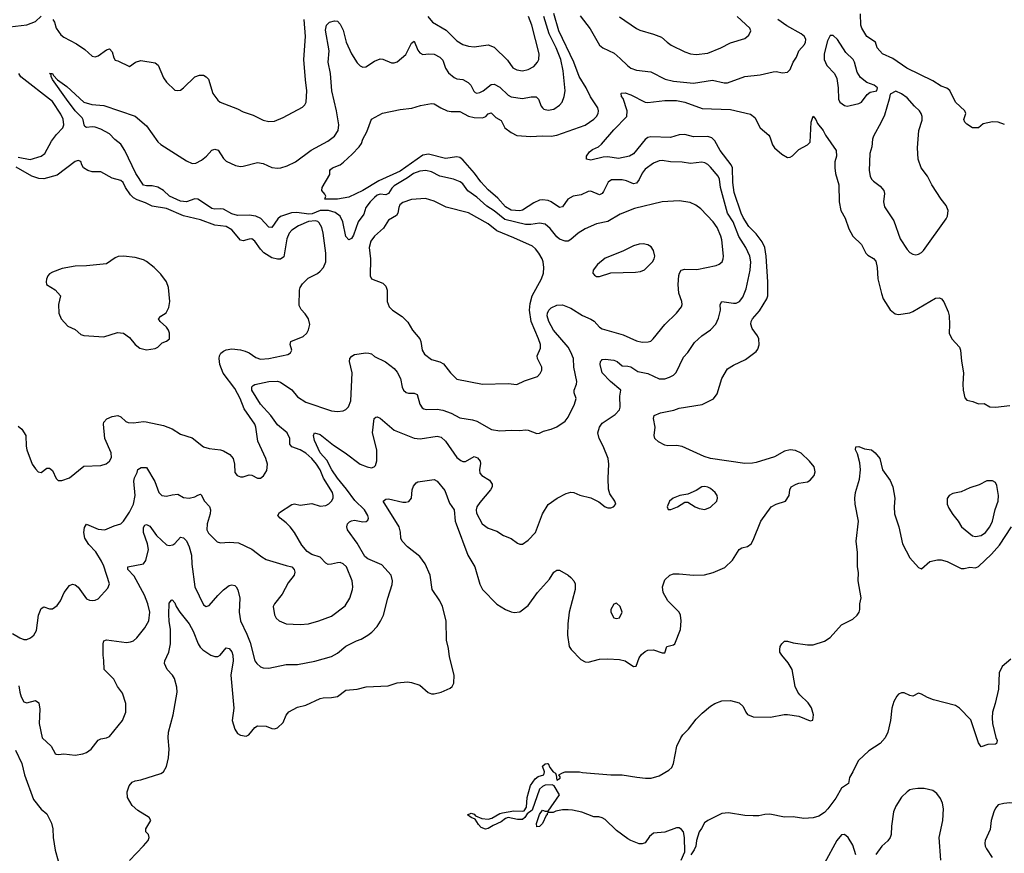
# Model space of a CAD drawing. Header units: inches. Extents: x 1384664 to 1536621, y 460766 to 646467.
# Tile 338 of 488: x 1521860 to 1528772, y 532939 to 538788. Entities that reach past the tile are written whole.
import ezdxf

# ---------------------------------------------------------------- set-up
doc = ezdxf.new("R2010")
doc.units = ezdxf.units.IN
doc.header["$MEASUREMENT"] = 0
doc.layers.add('B5523', color=7, linetype='Continuous')

msp = doc.modelspace()

# ---------------------------------------------------------------- linework, layer by layer
at = {"layer": 'B5523', "color": 5}
for points, elevation in [([(1521790, 538738.9), (1521910, 538752.1), (1521970, 538776.9), (1522010, 538814)], 680), ([(1521810, 534481.7), (1521860.5, 534450), (1521890, 534439.6), (1521910, 534440.3), (1521936.2, 534450), (1521960.5, 534470), (1521977.3, 534502.7), (1521993.3, 534610), (1522010, 534656.3), (1522030, 534667.7), (1522070, 534654.8), (1522090, 534654.8), (1522122.7, 534677.3), (1522147.6, 534710), (1522171.6, 534770), (1522210, 534817.3), (1522230, 534827.3), (1522250, 534824), (1522270, 534805.5), (1522330, 534724.9), (1522350, 534714.9), (1522370, 534712.4), (1522390, 534714.4), (1522410, 534725.5), (1522479.7, 534800.3), (1522489.6, 534830), (1522450, 534954), (1522434.2, 534990), (1522394.7, 535054.7), (1522346.3, 535106.3), (1522318, 535150), (1522309.8, 535190), (1522314.7, 535225.3), (1522330, 535248), (1522410, 535212.8), (1522458, 535210), (1522522.5, 535237.5), (1522570, 535252), (1522589.8, 535270.2), (1522630, 535332.3), (1522658.7, 535390), (1522670.8, 535450), (1522662.4, 535550), (1522666.8, 535573.2), (1522685.1, 535610), (1522690, 535632), (1522713.6, 535646.4), (1522750, 535646.8), (1522807.9, 535547.9), (1522836.9, 535470), (1522857.3, 535450), (1522890, 535444.4), (1522930, 535455.3), (1522970, 535458.4), (1523010, 535436.3), (1523050, 535430.5), (1523090, 535439.3), (1523110, 535452.7), (1523130, 535458), (1523134.6, 535454.6), (1523156.4, 535410), (1523191.7, 535371.7), (1523200.2, 535350), (1523197.9, 535322.1), (1523175.8, 535250), (1523174.3, 535210), (1523186, 535186), (1523245.3, 535125.3), (1523270, 535118.7), (1523330, 535122.4), (1523397.3, 535117.3), (1523490, 535072.9), (1523559.1, 535019.1), (1523590, 535001.1), (1523730, 534958), (1523771.3, 534950), (1523786, 534930), (1523790.9, 534910.9), (1523786, 534890), (1523744.1, 534835.9), (1523702.9, 534757.1), (1523648.4, 534690), (1523640.4, 534670), (1523650, 534611.3), (1523660.5, 534590), (1523682, 534570), (1523730, 534550.3), (1523830, 534543.7), (1523888.7, 534550), (1523959, 534570), (1524050, 534604.2), (1524144.9, 534675.1), (1524177.4, 534730), (1524196.9, 534790), (1524199.7, 534810), (1524193.7, 534850), (1524153.7, 534950), (1524130, 534971.3), (1524110, 534978.7), (1524090, 534978.4), (1524050, 534967), (1524025.1, 534965.1), (1524010, 534974), (1523970, 535016), (1523910, 535036.2), (1523877.2, 535057.2), (1523840.6, 535100.6), (1523788.9, 535190), (1523759, 535230), (1523730, 535258.5), (1523687.6, 535290), (1523671.8, 535310), (1523683.7, 535330), (1523770, 535387.4), (1523790, 535390.3), (1523830, 535382), (1523910, 535393.2), (1523970, 535374.4), (1524010, 535379.2), (1524030, 535390.2), (1524048.7, 535410), (1524060.3, 535430), (1524061.4, 535450), (1524055.6, 535470), (1523992.2, 535572.2), (1523968.7, 535630), (1523944.4, 535670), (1523910, 535709.9), (1523870, 535745.7), (1523830, 535769.1), (1523770, 535791.3), (1523757.6, 535810), (1523757.2, 535850), (1523738.3, 535890), (1523670, 535946.3), (1523623.7, 536010), (1523550.5, 536090), (1523490.9, 536190), (1523488.9, 536211.1), (1523498.8, 536221.2), (1523512, 536228), (1523610, 536249.2), (1523670, 536251.3), (1523690, 536244), (1523770, 536190.3), (1523810, 536141.5), (1523870, 536103.9), (1524050, 536044.6), (1524090, 536039.5), (1524130, 536043), (1524150, 536053.4), (1524168.1, 536071.9), (1524185.4, 536114.6), (1524193.2, 536310), (1524176.1, 536390), (1524177.7, 536410), (1524191.6, 536428.4), (1524210, 536438.3), (1524290, 536452), (1524310, 536448.9), (1524330, 536443.1), (1524350, 536426), (1524428, 536388), (1524490, 536341.7), (1524510, 536315.8), (1524532.3, 536270), (1524545, 536210), (1524553.7, 536190), (1524572.6, 536172.6), (1524590, 536167.4), (1524630, 536168.5), (1524650, 536159.1), (1524670.3, 536090), (1524685.9, 536065.9), (1524697.8, 536057.8), (1524712.7, 536052.7), (1524790, 536055), (1524830, 536048.2), (1524890, 536027.2), (1524950, 535995.5), (1525040, 535980), (1525070.2, 535970.2), (1525172.4, 535912.4), (1525230, 535902.8), (1525310, 535907.4), (1525370, 535904.9), (1525410, 535910.4), (1525430, 535908.2), (1525490, 535884.9), (1525510, 535887.7), (1525537.7, 535902.3), (1525590, 535915.3), (1525630, 535931.7), (1525689, 535971), (1525710, 535999.3), (1525756, 536090), (1525765.7, 536130), (1525753, 536170), (1525751.5, 536190), (1525768, 536230), (1525771.3, 536250), (1525749.8, 536350), (1525748.7, 536410), (1525730, 536456.3), (1525710, 536489.7), (1525608.1, 536610), (1525574.8, 536670), (1525563.9, 536710), (1525565.7, 536730), (1525574.3, 536750), (1525590, 536767), (1525630, 536786), (1525670, 536787.4), (1525730, 536763.2), (1525810, 536712.8), (1525870, 536687), (1525892.1, 536672.1), (1525930, 536632), (1525950, 536620.3), (1526096.3, 536576.3), (1526190, 536535.6), (1526230, 536526), (1526272.9, 536527.1), (1526290, 536533.4), (1526306.6, 536550), (1526389.6, 536650), (1526470, 536728.2), (1526505.3, 536774.7), (1526509.7, 536790), (1526508.4, 536810), (1526488.5, 536868.5), (1526481.6, 536930), (1526487, 536993), (1526491, 537009), (1526504.5, 537030), (1526530, 537037.6), (1526614.7, 537034.7), (1526750, 537063.6), (1526770, 537072), (1526791.5, 537090), (1526799.7, 537110), (1526801.7, 537130), (1526790, 537244), (1526783.2, 537270), (1526756.2, 537330), (1526728.9, 537368.9), (1526641.1, 537461.1), (1526607.7, 537487.7), (1526566.7, 537506.7), (1526490, 537518.2), (1526370, 537510.9), (1526176.7, 537463.3), (1526075.6, 537424.4), (1525990, 537371.9), (1525910, 537355.8), (1525830, 537321.3), (1525780.5, 537290), (1525730, 537245.6), (1525710, 537234.7), (1525690, 537234.3), (1525650, 537248.4), (1525630, 537264), (1525584.2, 537324.2), (1525550, 537352.7), (1525510, 537360.7), (1525449, 537351), (1525410, 537351.3), (1525266.1, 537386.1), (1525190, 537446.2), (1525138.9, 537478.9), (1525070, 537542.1), (1525006.7, 537586.7), (1524970, 537636.3), (1524951.4, 537651.4), (1524905.2, 537670), (1524810, 537690.7), (1524750, 537721.4), (1524710.7, 537730.7), (1524670, 537726), (1524624.4, 537710), (1524581.6, 537678.4), (1524490, 537622.8), (1524473.2, 537606.8), (1524450, 537569.8), (1524430, 537560.5), (1524390, 537564.7), (1524370, 537556.4), (1524350, 537540.2), (1524320.1, 537510), (1524290.2, 537470), (1524275.9, 537424.1), (1524236.6, 537370), (1524203.5, 537276.5), (1524190, 537252), (1524170, 537244.2), (1524150, 537266.6), (1524128.1, 537370), (1524110, 537408.7), (1524074.4, 537434.4), (1524028.6, 537448.6), (1523970, 537448.9), (1523913.3, 537426.7), (1523890, 537423.9), (1523804.8, 537435.2), (1523767.4, 537432.6), (1523690, 537407.2), (1523671.8, 537390), (1523630, 537330.9), (1523610, 537332.1), (1523552.6, 537392.6), (1523518.7, 537410), (1523470, 537416.3), (1523390, 537413.4), (1523350, 537427.2), (1523290, 537459.1), (1523270, 537462.3), (1523230, 537458.4), (1523210, 537462.9), (1523130, 537517.3), (1523110, 537528.4), (1523090, 537532.5), (1523030.1, 537509.9), (1522990, 537514.1), (1522911.5, 537550), (1522869.1, 537590), (1522830, 537613.9), (1522790, 537622.6), (1522750, 537622.3), (1522730, 537626.8), (1522674.7, 537710), (1522598.4, 537870), (1522570, 537914.2), (1522528.5, 537948.5), (1522490, 537988.4), (1522430, 538021.4), (1522390, 538035.1), (1522370, 538037.4), (1522330, 538031.8), (1522318.4, 538038.4), (1522311.8, 538050), (1522306.7, 538086.7), (1522299.5, 538099.5), (1522250, 538149.7), (1522189.8, 538230), (1522090, 538369.3), (1522080.9, 538390), (1522082, 538402), (1522069.6, 538410), (1522090, 538410.4), (1522096.7, 538396.7), (1522125.8, 538365.8), (1522190, 538318.9), (1522310, 538210.3), (1522366.6, 538193.4), (1522450, 538186.7), (1522671.2, 538111.2), (1522750, 538043.1), (1522830, 537931.8), (1522850, 537912.9), (1523030, 537797.8), (1523070, 537780.2), (1523097.3, 537782.7), (1523136.6, 537803.4), (1523172.3, 537830), (1523210, 537874), (1523230, 537879.3), (1523252.3, 537872.3), (1523290, 537814.4), (1523310, 537794.9), (1523374.9, 537765.1), (1523410, 537758.3), (1523430, 537759.6), (1523530, 537786.3), (1523570, 537779.6), (1523630, 537750.2), (1523670, 537746.7), (1523694, 537750), (1523738, 537762), (1523796, 537790), (1523906.5, 537873.5), (1524024.2, 537935.8), (1524069.8, 537970), (1524096.2, 538010), (1524101.1, 538050), (1524084.7, 538150), (1524050.5, 538290), (1524041.4, 538410), (1524025.4, 538490), (1524032, 538570), (1524006.1, 538713.9), (1524013.2, 538750), (1524035.3, 538770), (1524070, 538780.7), (1524090, 538777.3), (1524110, 538757.3), (1524130, 538714.8), (1524152.2, 538630), (1524189.5, 538549.5), (1524230, 538485.3), (1524250, 538464.2), (1524270, 538454.9), (1524290, 538456.5), (1524350, 538498.4), (1524390, 538513), (1524410.4, 538510.4), (1524470, 538484.9), (1524490, 538484.9), (1524510, 538493), (1524570, 538543.7), (1524610, 538623), (1524630, 538638), (1524655.6, 538575.6), (1524670, 538554.9), (1524690, 538544.9), (1524731.2, 538548.8), (1524770, 538546), (1524810, 538526.3), (1524830, 538504.9), (1524848.2, 538448.2), (1524870, 538416.5), (1524910, 538383.1), (1524930, 538374.6), (1524970, 538368.1), (1525008.1, 538348.1), (1525026.5, 538330), (1525047.8, 538287.8), (1525058.2, 538278.2), (1525070, 538272.9), (1525090, 538278.4), (1525113.5, 538290), (1525170, 538332.9), (1525190, 538336.3), (1525230, 538315.7), (1525290, 538259.7), (1525310, 538247.1), (1525390, 538236.2), (1525450, 538247.9), (1525486, 538246), (1525503.1, 538230), (1525522, 538182), (1525529.2, 538169.2), (1525540.7, 538160.7), (1525570, 538152.9), (1525610, 538160.3), (1525650, 538187.6), (1525667.2, 538210), (1525682.8, 538250), (1525688.8, 538290), (1525674.5, 538430), (1525657.9, 538510), (1525625.9, 538590), (1525577.8, 538690), (1525540.3, 538810)], 660), ([(1521854.1, 534114.1), (1521861.1, 534070), (1521870, 534036), (1521890, 534002.8), (1521910, 533994.8), (1521970, 534010.7), (1521994.6, 533994.6), (1522002.4, 533950), (1521996, 533850), (1522018.4, 533750), (1522080.3, 533690), (1522110, 533638.8), (1522115.9, 533635.9), (1522133, 533633), (1522170, 533636.4), (1522250, 533628.2), (1522303.9, 533636.1), (1522330, 533645.5), (1522362.7, 533670), (1522410, 533733), (1522430, 533743), (1522470, 533748.2), (1522490, 533758), (1522582.4, 533870), (1522606, 533930), (1522606, 533990), (1522582, 534062), (1522547, 534110), (1522521.4, 534161.4), (1522452.7, 534230), (1522451.7, 534291.7), (1522445.1, 534330), (1522445.1, 534410), (1522449.7, 534430.3), (1522470, 534436.5), (1522610, 534419.1), (1522638, 534422), (1522659.3, 534430), (1522683.6, 534450), (1522739.6, 534520.4), (1522766.2, 534570), (1522773.8, 534630), (1522758.8, 534690), (1522735.2, 534750), (1522662.6, 534882.6), (1522620.4, 534930), (1522619.5, 534950), (1522729.8, 534970.2), (1522746.4, 534993.6), (1522763.9, 535070), (1522757.5, 535110), (1522728.4, 535190), (1522730, 535226), (1522739.4, 535240.6), (1522750, 535247.2), (1522774.6, 535234.6), (1522820.2, 535170), (1522890, 535104.4), (1522910, 535098.5), (1522936.1, 535103.9), (1522950, 535111.8), (1522990, 535157.4), (1523010, 535153.7), (1523030, 535131.5), (1523049.4, 535090), (1523066.1, 535030), (1523068.5, 534968.5), (1523089.3, 534810), (1523150, 534682.4), (1523170, 534670.4), (1523190, 534677), (1523251.2, 534748.8), (1523290, 534787.6), (1523330, 534817.8), (1523350, 534823.6), (1523370, 534818.7), (1523379.5, 534810), (1523392.3, 534787.7), (1523406.5, 534730), (1523401, 534630), (1523409.3, 534570), (1523455.7, 534475.7), (1523477.9, 534417.9), (1523510.4, 534290), (1523523.8, 534270), (1523550, 534246.7), (1523570, 534240.3), (1523610, 534238.9), (1523730, 534264.6), (1523810, 534263.1), (1523931.9, 534288.1), (1524050, 534320.3), (1524090, 534342.8), (1524150, 534392.4), (1524223.7, 534430), (1524258.3, 534441.7), (1524304.5, 534470), (1524331.6, 534490), (1524368.7, 534531.3), (1524393, 534567), (1524413, 534610), (1524443.5, 534730), (1524475.2, 534824.8), (1524478.3, 534850), (1524467.6, 534890), (1524402.8, 534962.8), (1524304.8, 535004.8), (1524282.4, 535022.4), (1524230, 535115.1), (1524162, 535210), (1524156.9, 535230), (1524162, 535250), (1524175.4, 535264.6), (1524190, 535272.4), (1524210, 535275.6), (1524270, 535264.5), (1524292.6, 535267.4), (1524303.5, 535276.5), (1524309.6, 535290), (1524304.7, 535310), (1524280.8, 535350), (1524213.6, 535413.6), (1524154.7, 535494.7), (1524090, 535571.2), (1524051.7, 535630), (1524017.4, 535697.4), (1523969.9, 535750), (1523930, 535836), (1523923.1, 535870), (1523929.7, 535890.3), (1523970, 535878.3), (1524064.1, 535804.1), (1524146, 535750), (1524250, 535670.3), (1524298.8, 535650), (1524330, 535644.6), (1524349.7, 535650.3), (1524358.7, 535661.3), (1524367.2, 535692.8), (1524366.6, 535770), (1524337.4, 535890), (1524349.6, 535990), (1524360.9, 535999.1), (1524370, 536002.8), (1524390, 535993.4), (1524490, 535907.8), (1524630, 535852.3), (1524671.7, 535848.3), (1524790, 535866.9), (1524819.6, 535859.6), (1524850, 535831.8), (1524930, 535717.1), (1524955.9, 535695.9), (1524970, 535688.8), (1524990, 535687.8), (1525050, 535722.4), (1525074, 535714), (1525091.6, 535691.6), (1525094.8, 535674.8), (1525087.5, 535630), (1525090, 535605.5), (1525103.8, 535590), (1525157.7, 535557.7), (1525177.8, 535530), (1525176.1, 535510), (1525165, 535490), (1525090, 535401.4), (1525070, 535369.4), (1525065.1, 535350), (1525066.3, 535326.3), (1525106, 535250), (1525150, 535221.1), (1525210, 535200.5), (1525256, 535170), (1525310, 535148), (1525354.6, 535114.6), (1525370, 535107.3), (1525390, 535107.7), (1525430, 535135.8), (1525480.4, 535190), (1525530, 535321.6), (1525570, 535385.5), (1525634, 535430), (1525696.6, 535463.4), (1525730, 535472.7), (1525750, 535470.4), (1525791.9, 535451.9), (1525870, 535432.4), (1525925.1, 535405.1), (1525970, 535370.8), (1525990, 535362.8), (1526010, 535362.8), (1526028, 535370), (1526044, 535390), (1526037.2, 535410), (1526002.3, 535462.3), (1525993.9, 535493.9), (1525991.6, 535571.6), (1525996.5, 535670), (1525990.9, 535710), (1525956.3, 535796.3), (1525927.1, 535850), (1525918, 535890), (1525929.6, 535930), (1525950, 535958), (1526041.3, 536018.7), (1526069.7, 536050.3), (1526076.4, 536070), (1526074.3, 536145.7), (1526079.3, 536190), (1526006.8, 536250), (1525948.9, 536310), (1525934.3, 536370), (1525938, 536390), (1525943.5, 536396.5), (1525950, 536403.1), (1525970, 536406.4), (1526030, 536399.3), (1526054.8, 536390), (1526090, 536358.8), (1526130, 536357.6), (1526150, 536351.7), (1526199.9, 536319.9), (1526270, 536306.5), (1526350, 536267.4), (1526390, 536268.8), (1526421, 536279), (1526450, 536294.6), (1526468.2, 536311.8), (1526519.8, 536420.2), (1526550, 536454), (1526597.3, 536522.7), (1526649.6, 536570), (1526708.9, 536611.1), (1526747.3, 536652.7), (1526765.9, 536694.1), (1526779.3, 536750), (1526778.4, 536790), (1526788.7, 536810), (1526870, 536798.6), (1526890, 536799.7), (1526912.8, 536810), (1526937.7, 536842.3), (1526960.7, 536899.3), (1526988.4, 537031.6), (1526992.5, 537090), (1526986.8, 537130), (1526958.2, 537190), (1526908, 537268), (1526869.9, 537370), (1526829.9, 537430), (1526779, 537610), (1526771.8, 537670), (1526764.1, 537690), (1526710, 537754.3), (1526690, 537773), (1526670, 537784.2), (1526648, 537788), (1526570, 537779.7), (1526510, 537789.7), (1526430, 537791.1), (1526370, 537800.4), (1526350, 537797.7), (1526310, 537782.6), (1526250, 537740.4), (1526230, 537711.3), (1526210, 537667.8), (1526190, 537641.1), (1526170, 537636.8), (1526118.9, 537658.9), (1526090, 537664.8), (1526015.1, 537664.9), (1525991.8, 537648.2), (1525957.7, 537582.3), (1525948.7, 537570), (1525930, 537558.8), (1525870, 537585.2), (1525850, 537582.6), (1525801.5, 537558.5), (1525744.4, 537550), (1525708.5, 537530), (1525670, 537476), (1525650, 537469.8), (1525592.1, 537510), (1525570, 537519.6), (1525530, 537524.1), (1525510, 537521.1), (1525470, 537503.9), (1525390, 537451.3), (1525370, 537446.7), (1525310, 537452.5), (1525270, 537474.5), (1525215.6, 537535.6), (1525150, 537594), (1525096.5, 537650), (1525052.1, 537712.1), (1524970, 537805), (1524950, 537821), (1524930, 537825), (1524850, 537814.7), (1524730, 537844.3), (1524690, 537837), (1524530, 537726), (1524381.3, 537658.7), (1524270, 537589.9), (1524170, 537542.2), (1524090.1, 537529.9), (1524008.3, 537528.3), (1524002, 537530), (1524008.7, 537550), (1524003.1, 537563.1), (1523982, 537590), (1523984, 537610), (1524037, 537703), (1524037.2, 537730), (1524042.5, 537737.5), (1524055.3, 537750), (1524109.7, 537770.3), (1524132.2, 537787.8), (1524194.9, 537845.1), (1524243, 537897), (1524259.7, 537920.3), (1524270, 537951), (1524297.6, 538002.4), (1524329.2, 538090), (1524406.5, 538133.5), (1524530, 538158), (1524613.5, 538166.5), (1524673.3, 538186.7), (1524750, 538200.5), (1524770, 538197.1), (1524815.5, 538170), (1524860.7, 538150), (1524890, 538143.5), (1524950, 538143.6), (1525010, 538110.9), (1525050, 538101.3), (1525110, 538100.2), (1525131.5, 538110), (1525150, 538127), (1525170, 538134.9), (1525202.7, 538102.7), (1525240.7, 538080.7), (1525266.5, 538030), (1525310, 537997.1), (1525350, 537976.2), (1525447.8, 537967.8), (1525527.4, 537972.6), (1525590, 537970.1), (1525630, 537978.1), (1525830, 538047.6), (1525889.7, 538090), (1525909.7, 538110), (1525920.4, 538130), (1525922.7, 538150), (1525917.8, 538170), (1525866.2, 538246.2), (1525836.9, 538310), (1525786.6, 538390), (1525749.9, 538490.1), (1525644.3, 538710), (1525611, 538831)], 640), ([(1524724.6, 538810), (1524758, 538770), (1524854, 538714), (1524930, 538640.2), (1524970, 538614.9), (1525010, 538603.2), (1525050, 538598.7), (1525150, 538612.7), (1525190, 538595.8), (1525283.5, 538503.5), (1525322.4, 538450), (1525350, 538436), (1525390, 538430.3), (1525430, 538439), (1525470, 538461.1), (1525495.4, 538490), (1525504.7, 538510), (1525507.4, 538550), (1525456.3, 538750), (1525432.8, 538810)], 680), ([(1525794.6, 538814.6), (1525864.7, 538724.7), (1525930.1, 538610.1), (1525953.7, 538590), (1526032.9, 538552.9), (1526076.4, 538516.4), (1526125.9, 538465.9), (1526150, 538449.1), (1526190, 538433.6), (1526290, 538422), (1526392.2, 538372.2), (1526450, 538356.6), (1526590, 538343.5), (1526724.4, 538364.4), (1526804.8, 538344.8), (1526830, 538345.3), (1526951, 538389), (1527057.8, 538402.2), (1527150, 538423.1), (1527170, 538424.4), (1527215.1, 538415.1), (1527250, 538421.1), (1527270, 538439.3), (1527289.7, 538490), (1527313.6, 538526.4), (1527330, 538570.3), (1527370, 538615.3), (1527377.4, 538630), (1527379.1, 538650), (1527368.7, 538670), (1527345.1, 538690), (1527244.9, 538744.9), (1527181.4, 538790)], 640), ([(1526070, 538808.2), (1526190, 538726.7), (1526214.3, 538714.3), (1526310, 538687.7), (1526366, 538666), (1526404.9, 538630), (1526434, 538610), (1526530, 538562.3), (1526570, 538549.1), (1526610, 538545.3), (1526690, 538553.1), (1526781.2, 538590), (1526850, 538626.7), (1526950, 538657.3), (1526979.1, 538680.9), (1526992.3, 538710), (1526985.2, 538730), (1526896.2, 538810)], 660), ([(1528772.9, 538052.9), (1528730, 538068.6), (1528688.7, 538071.3), (1528622.8, 538057.2), (1528590, 538028.7), (1528550, 538028.7), (1528510, 538055.3), (1528495.3, 538070), (1528489.2, 538089.2), (1528502.7, 538130), (1528496, 538150), (1528430.7, 538210.7), (1528390, 538291.1), (1528367.8, 538307.8), (1528330, 538322.9), (1528270, 538360.5), (1528087.6, 538447.6), (1527990, 538515), (1527917.6, 538550), (1527879.8, 538590), (1527868.2, 538630), (1527807.6, 538670), (1527772.4, 538730), (1527765.7, 538750), (1527761.6, 538830)], 620), ([(1522093.1, 538790), (1522104.6, 538770), (1522115.5, 538730), (1522150, 538682), (1522170, 538666.4), (1522260, 538620), (1522318.2, 538578.2), (1522370, 538532.7), (1522390, 538528.5), (1522410, 538534.9), (1522470, 538578), (1522490, 538583), (1522510, 538562.8), (1522521.1, 538521.1), (1522530, 538505.5), (1522550, 538500.5), (1522630, 538460.7), (1522672.7, 538490), (1522710, 538503.1), (1522810, 538486.7), (1522832, 538470), (1522870, 538381), (1522890, 538350.8), (1522950, 538294.8), (1522970, 538290.8), (1522990, 538294.8), (1523010, 538310.7), (1523090, 538386.4), (1523121.3, 538398.7), (1523150, 538398.4), (1523170, 538388.2), (1523184.9, 538370), (1523215.3, 538270), (1523250, 538224.4), (1523268, 538210), (1523390, 538162.6), (1523430, 538141.1), (1523499.6, 538119.6), (1523570, 538083.7), (1523610, 538073.7), (1523650, 538077), (1523710, 538101.1), (1523844.6, 538175.4), (1523862, 538190), (1523871.3, 538210), (1523876.4, 538290), (1523865.9, 538365.9), (1523855, 538510), (1523866.4, 538670), (1523856.5, 538790)], 680), ([(1521850, 537823.9), (1521933, 537807), (1522010, 537830.2), (1522036.4, 537850), (1522083.8, 537936.2), (1522117.5, 537982.5), (1522163.5, 538030), (1522169.8, 538050), (1522164.3, 538090), (1522150, 538125.4), (1522090, 538213.5), (1521868, 538388), (1521853.2, 538410)], 680), ([(1522630, 532888.2), (1522730, 532990.7), (1522760.9, 533030), (1522769.4, 533050), (1522765.2, 533070), (1522746.6, 533090), (1522745.6, 533110), (1522780.9, 533170), (1522769.2, 533190), (1522690, 533239.5), (1522650, 533275.1), (1522616.2, 533330), (1522615.1, 533370), (1522628.3, 533411.7), (1522650, 533438), (1522671.3, 533448.7), (1522710, 533455.3), (1522850, 533499.5), (1522870, 533510.5), (1522891.5, 533548.5), (1522904.5, 533610), (1522908.7, 533670), (1522901.3, 533750), (1522903.7, 533790), (1522938.4, 533910), (1522966.6, 534070), (1522964.1, 534104.1), (1522946, 534166), (1522933.6, 534190), (1522896.3, 534230), (1522877.6, 534270), (1522879.6, 534290), (1522907.7, 534350), (1522918.4, 534410), (1522919.8, 534510), (1522909, 534569), (1522906.4, 534613.6), (1522910, 534694), (1522924.7, 534715.3), (1522930, 534718), (1522950, 534696), (1522959.3, 534670), (1522984.2, 534630), (1523050, 534548.8), (1523078.8, 534498.8), (1523112.6, 534410), (1523126.6, 534386.6), (1523146.4, 534366.4), (1523203.1, 534330), (1523230, 534319.7), (1523250, 534320.3), (1523267.3, 534330), (1523310, 534382), (1523330, 534376.4), (1523350, 534353), (1523357.3, 534330), (1523358.4, 534290), (1523341.7, 534190), (1523363.1, 533956.9), (1523352.8, 533870), (1523370, 533810.7), (1523390, 533780.7), (1523410, 533768), (1523450, 533761.6), (1523469, 533770), (1523510, 533823), (1523530, 533832.7), (1523590, 533830.3), (1523630, 533814), (1523650, 533812.4), (1523670, 533820.4), (1523710, 533856.3), (1523730.9, 533909.1), (1523750, 533932.7), (1523810, 533964.4), (1523870, 533978.4), (1523970, 534024.4), (1523990, 534030.3), (1524050, 534032.2), (1524090, 534039.3), (1524150, 534082.8), (1524229.8, 534090.2), (1524292.9, 534107.1), (1524445.8, 534114.2), (1524510, 534134.4), (1524582, 534142), (1524610, 534138), (1524670, 534118), (1524727.4, 534067.4), (1524750, 534058.4), (1524770, 534057.6), (1524819, 534070), (1524881.2, 534098.8), (1524896, 534110), (1524907.2, 534132.8), (1524909.6, 534190), (1524877.9, 534317.9), (1524870, 534376), (1524855.2, 534435.2), (1524854.5, 534570), (1524829, 534670), (1524810.6, 534710), (1524754.8, 534790), (1524741.6, 534890), (1524707, 534970), (1524670, 535022), (1524583.6, 535090), (1524546, 535130), (1524536.3, 535150), (1524533, 535193), (1524523.5, 535230), (1524412.7, 535410), (1524430, 535423), (1524450, 535426), (1524550, 535403.2), (1524570, 535402), (1524592.5, 535407.5), (1524611.3, 535430), (1524616.2, 535490), (1524625.1, 535514.9), (1524642.3, 535537.7), (1524654.9, 535545.1), (1524770, 535562.8), (1524790, 535551), (1524844.8, 535484.8), (1524877.1, 535397.1), (1524910.2, 535350.2), (1524918, 535270), (1524923.9, 535250), (1525006, 535030), (1525055.6, 534950), (1525090, 534828.7), (1525110.2, 534790), (1525210, 534688.1), (1525270, 534650.3), (1525310, 534633.4), (1525331.2, 534628.8), (1525370, 534634.4), (1525430, 534677.1), (1525495.6, 534770), (1525578.3, 534861.7), (1525610, 534910.8), (1525630, 534926), (1525650, 534926), (1525710, 534890.7), (1525730, 534874), (1525750, 534850.6), (1525760.3, 534830), (1525760.3, 534790), (1525718.4, 534630), (1525708.3, 534548.3), (1525706.7, 534470), (1525718.3, 534390), (1525730.4, 534370), (1525798.6, 534298.6), (1525830, 534281.6), (1525850, 534280.4), (1525930, 534300.3), (1525990, 534304.4), (1526070, 534299.1), (1526110, 534290.8), (1526170, 534251), (1526188.7, 534251.3), (1526209.6, 534310.4), (1526225.8, 534334.2), (1526250, 534356.3), (1526270, 534364.9), (1526310, 534367.7), (1526370, 534346.8), (1526390, 534346.8), (1526404, 534390), (1526450, 534402.4), (1526459.5, 534410), (1526498.4, 534510), (1526504.2, 534570), (1526498.9, 534610), (1526489.7, 534630), (1526410.9, 534710), (1526377.2, 534770), (1526372, 534810), (1526390, 534858.4), (1526425.1, 534890), (1526450, 534899), (1526490, 534900.2), (1526590, 534891.6), (1526666.5, 534893.5), (1526728.7, 534910), (1526810, 534944.9), (1526864.9, 534995.1), (1526910, 535070.5), (1526930, 535081.6), (1526970, 535093), (1526995.1, 535110), (1527010, 535136), (1527063.7, 535270), (1527135.1, 535370), (1527170, 535388.4), (1527237.2, 535410), (1527262, 535450), (1527267, 535490), (1527276, 535510), (1527310, 535530.4), (1527330, 535537.1), (1527390, 535544.9), (1527410, 535556.3), (1527438.4, 535590), (1527444.8, 535615.2), (1527436.9, 535650), (1527405.6, 535690), (1527346.1, 535746.1), (1527306.5, 535766.5), (1527270, 535770.7), (1527230, 535760.3), (1527158.9, 535721.1), (1527030, 535680.9), (1527004.1, 535675.9), (1526950, 535674.8), (1526710, 535708.6), (1526664.5, 535724.5), (1526510, 535794.2), (1526470, 535800.3), (1526410, 535797.7), (1526390, 535803.1), (1526345.2, 535825.2), (1526319.5, 535850), (1526315.1, 535870), (1526320.5, 535930), (1526309.7, 535990), (1526315.1, 536010), (1526359, 536030), (1526451.1, 536048.9), (1526490, 536063), (1526650, 536087.3), (1526731.7, 536128.3), (1526755.9, 536164.1), (1526790, 536270.8), (1526830, 536339.1), (1526870, 536364.9), (1526955.2, 536404.8), (1527030, 536460.5), (1527042.8, 536477.2), (1527052.2, 536507.8), (1527048, 536550), (1527040.5, 536570), (1527002.2, 536622.2), (1526992.6, 536652.6), (1526994.5, 536670), (1527005.6, 536690), (1527053.9, 536746.1), (1527105, 536830), (1527112.4, 536850), (1527112.2, 536950), (1527099.4, 537130), (1527090.3, 537190), (1527073, 537230), (1527030, 537284.7), (1526977.9, 537337.9), (1526939.4, 537399.4), (1526926.1, 537430), (1526874.7, 537574.7), (1526867, 537647), (1526863.4, 537750), (1526853.8, 537770), (1526777.6, 537870), (1526739.3, 537939.3), (1526719.4, 537959.4), (1526690, 537968.4), (1526590, 537967.2), (1526530, 537983.6), (1526490, 537980.5), (1526430, 537961.2), (1526290, 537967.3), (1526270, 537961.4), (1526250, 537947.4), (1526170, 537848), (1526141, 537830), (1526064.7, 537815.3), (1525990, 537825.3), (1525956.1, 537823.9), (1525870, 537802), (1525838, 537810), (1525839, 537830), (1525859.1, 537860.9), (1525882.2, 537877.8), (1525922.8, 537897.2), (1525944.9, 537915.1), (1526030, 538014.7), (1526122.4, 538110), (1526124, 538150), (1526095.6, 538235.6), (1526085.2, 538250), (1526082, 538270), (1526086, 538274), (1526110, 538274.9), (1526150, 538260.3), (1526250, 538210.2), (1526270, 538207.2), (1526390, 538222.4), (1526470, 538222.1), (1526530, 538210.8), (1526650, 538165), (1526850, 538157.5), (1526990, 538125.7), (1527022, 538102), (1527059, 538030), (1527119.3, 537979.3), (1527127.1, 537967.1), (1527144.2, 537910), (1527159, 537890), (1527210, 537845.3), (1527250, 537820.7), (1527270, 537824), (1527285.8, 537834.2), (1527330, 537877.3), (1527390, 537910.8), (1527409.2, 537930), (1527416.9, 538070), (1527430, 538110.7), (1527450, 538087.3), (1527460.9, 538060.9), (1527500.3, 538010), (1527517.4, 537977.4), (1527591.7, 537870), (1527594.3, 537830), (1527583.6, 537790), (1527582.8, 537750), (1527588.3, 537710), (1527611.4, 537630), (1527613.1, 537510), (1527625.7, 537450), (1527654.7, 537394.7), (1527680.4, 537320.4), (1527710, 537270.5), (1527770, 537210.6), (1527799.3, 537150), (1527815.1, 537135.1), (1527853.8, 537113.8), (1527870, 537093.4), (1527879.7, 537050), (1527883.2, 536970), (1527910, 536866.8), (1527922.8, 536830), (1527970, 536752.2), (1528005.3, 536725.3), (1528030, 536719), (1528110, 536732.2), (1528130, 536739.7), (1528290, 536834.9), (1528317.2, 536837.2), (1528330.7, 536830), (1528347.8, 536807.8), (1528377.6, 536737.6), (1528384.2, 536710), (1528387.2, 536650), (1528384, 536590), (1528404, 536550), (1528457.6, 536490), (1528465.3, 536470), (1528471.4, 536391.4), (1528486.3, 536310), (1528481.1, 536230), (1528483.1, 536190), (1528495.2, 536135.2), (1528510, 536119.1), (1528551.3, 536110), (1528590, 536093.4), (1528630, 536096.4), (1528670, 536072.7), (1528709.5, 536070.5), (1528810, 536080.5)], 620), ([(1521850, 535936.3), (1521875.3, 535915.3), (1521903, 535870), (1521904.5, 535795.5), (1521909.3, 535769.3), (1521947.4, 535670), (1521970, 535636.3), (1521990, 535616), (1522010, 535611), (1522050, 535641), (1522070, 535641), (1522090, 535624.7), (1522116, 535570), (1522130, 535556), (1522156, 535556), (1522210, 535573), (1522310, 535656), (1522430, 535660.9), (1522467, 535673), (1522489.8, 535690.2), (1522503.5, 535716.5), (1522503.4, 535750), (1522458.6, 535850), (1522447.8, 535950), (1522450, 535964.7), (1522471.8, 535988.2), (1522510, 536003.6), (1522550, 536010.3), (1522570, 536002.4), (1522604.9, 535970), (1522622.4, 535962.4), (1522658.7, 535958.7), (1522728.9, 535968.9), (1522747.6, 535967.6), (1522870, 535942), (1522930, 535917.6), (1522990, 535880.4), (1523070, 535854.9), (1523150, 535791.8), (1523190, 535779.6), (1523270, 535770.3), (1523290, 535764.2), (1523336.3, 535736.3), (1523358.9, 535710), (1523367.8, 535670), (1523370, 535612), (1523386.8, 535590), (1523410, 535581.6), (1523430, 535581.6), (1523470, 535593.7), (1523490, 535592), (1523530, 535570.5), (1523550, 535570.6), (1523571.3, 535588.7), (1523594.5, 535625.5), (1523599.7, 535670), (1523588.5, 535710), (1523531.6, 535830), (1523518, 535930), (1523509.8, 535950), (1523436.8, 536056.8), (1523407.4, 536130), (1523370, 536201), (1523288.9, 536308.9), (1523265.4, 536370), (1523260.7, 536410), (1523263.1, 536430), (1523272, 536448), (1523290, 536462), (1523310, 536471.8), (1523350, 536478.3), (1523410, 536472.6), (1523443, 536463), (1523470.2, 536450.2), (1523517.6, 536417.6), (1523550, 536407.1), (1523610, 536412.2), (1523742, 536438), (1523760.9, 536450), (1523769.6, 536470), (1523758.4, 536510), (1523762.7, 536530), (1523850, 536565.5), (1523875.1, 536590), (1523887.1, 536612.9), (1523896.9, 536650), (1523887.6, 536690), (1523865.3, 536725.3), (1523835.1, 536755.1), (1523822.4, 536782.4), (1523825.1, 536890), (1523829.8, 536910.2), (1523844.8, 536935.2), (1523886.3, 536973.7), (1523950, 537007.6), (1523970, 537024.2), (1523992.6, 537050), (1524009.8, 537090), (1524008.9, 537151.1), (1523991.2, 537290), (1523981, 537330), (1523962.9, 537362.9), (1523952.2, 537372.2), (1523936, 537376), (1523888.7, 537371.3), (1523817.7, 537342.3), (1523770, 537311.8), (1523752, 537290), (1523735.3, 537250), (1523714.7, 537125.3), (1523691.6, 537108.4), (1523670, 537107.1), (1523630, 537117.2), (1523573.3, 537153.3), (1523550, 537178.4), (1523510, 537235), (1523490, 537249.8), (1523470, 537249.1), (1523430, 537236.5), (1523410, 537241.2), (1523350, 537312.9), (1523310, 537336.8), (1523230, 537347.5), (1523130, 537383.8), (1523010, 537412.2), (1522890, 537463.4), (1522790, 537480.7), (1522744.2, 537504.2), (1522684.1, 537524.1), (1522658.7, 537538.7), (1522638.8, 537558.8), (1522602.9, 537610), (1522585.8, 537645.8), (1522570, 537660.9), (1522510, 537675.6), (1522430, 537720.9), (1522370, 537720.7), (1522339, 537730), (1522309.2, 537750), (1522297.2, 537770), (1522290, 537794), (1522270, 537799.3), (1522250, 537794), (1522122.9, 537697.1), (1522030, 537672.6), (1521995, 537675), (1521946, 537690), (1521834.6, 537754.6)], 680), ([(1526504.4, 532890), (1526529.6, 532950.4), (1526528.3, 533050), (1526520.7, 533090), (1526507.2, 533107.2), (1526490, 533117.6), (1526470, 533118.9), (1526390, 533087.5), (1526310, 533079.7), (1526282.2, 533057.8), (1526250, 533013.3), (1526230, 533004.7), (1526210, 533006), (1526150, 533028.2), (1526130, 533040.5), (1526050, 533099.3), (1525970, 533175.3), (1525950, 533188.7), (1525925.4, 533194.6), (1525890, 533195.3), (1525807.3, 533227.3), (1525742, 533242), (1525710, 533244.4), (1525670, 533243.9), (1525624.9, 533235.1), (1525606, 533226), (1525570, 533226), (1525562, 533218), (1525562, 533210), (1525555.3, 533204.7), (1525530, 533148.7), (1525510, 533128), (1525490, 533126), (1525488.4, 533148.4), (1525495.3, 533170), (1525510, 533212), (1525530, 533242), (1525550, 533234), (1525570, 533234), (1525649.2, 533350), (1525612.9, 533412.9), (1525598.6, 533418.6), (1525550, 533416.3), (1525530, 533407), (1525510, 533389.3), (1525458.6, 533241.4), (1525423.7, 533216.3), (1525405.7, 533190), (1525390, 533177.2), (1525355.2, 533175.2), (1525289.6, 533189.6), (1525270, 533184), (1525239.6, 533160.4), (1525184.7, 533135.3), (1525150, 533113.8), (1525130, 533107.6), (1525099.4, 533119.4), (1525080.2, 533140.2), (1525057.7, 533177.7), (1525029, 533190), (1525004, 533210), (1525030, 533220.4), (1525050, 533213.1), (1525060.9, 533200.9), (1525103.9, 533183.9), (1525150, 533178.8), (1525174.8, 533185.2), (1525230, 533218.6), (1525250, 533224), (1525330, 533236.1), (1525390, 533234), (1525402.7, 533237.3), (1525416.8, 533263.2), (1525422.6, 533330), (1525445.3, 533414.7), (1525477.7, 533462.3), (1525500.9, 533479.1), (1525539, 533490), (1525545.2, 533510), (1525529.6, 533550), (1525550, 533566), (1525566, 533570), (1525570.4, 533570.4), (1525582, 533542), (1525604.7, 533510), (1525621, 533501), (1525627.3, 533487.3), (1525630, 533452), (1525654, 533466), (1525654.6, 533474.6), (1525646, 533490), (1525670, 533504.7), (1525690, 533510.8), (1525790, 533511), (1525810, 533506), (1526010.7, 533490.7), (1526090, 533490.5), (1526192.2, 533472.2), (1526253.4, 533466.6), (1526292.9, 533467.1), (1526350, 533483.8), (1526418, 533522), (1526438.6, 533541.4), (1526449.8, 533570.2), (1526474.3, 533690), (1526501.6, 533750), (1526516.6, 533770), (1526556.3, 533810), (1526610, 533879.7), (1526650, 533921.5), (1526710, 533971.5), (1526740.9, 533990), (1526789.2, 534010), (1526850, 534011.4), (1526910, 533995.9), (1526938.6, 533970), (1526956.8, 533930), (1526970, 533912.4), (1527010, 533896.6), (1527130, 533894.6), (1527226.1, 533913.9), (1527250, 533914.2), (1527330, 533902), (1527410, 533868.7), (1527427.3, 533872.7), (1527432.7, 533910), (1527419.3, 533959.3), (1527396, 533996), (1527336.2, 534050), (1527321.6, 534070), (1527304.7, 534110), (1527282.2, 534230), (1527256, 534276), (1527209.4, 534330), (1527197.2, 534350), (1527196, 534370), (1527199.3, 534390), (1527209.4, 534410), (1527230, 534427.7), (1527250, 534428), (1527290, 534416.3), (1527390, 534401.6), (1527430, 534403), (1527510, 534426.7), (1527550, 534452.4), (1527630, 534542.4), (1527710, 534582), (1527739.7, 534610), (1527752.2, 534630), (1527757.7, 534650), (1527756.9, 534690), (1527768.3, 534731.7), (1527747.2, 534850), (1527749, 534910), (1527742.2, 534950), (1527740.9, 535050), (1527731.4, 535130), (1527748.9, 535270), (1527726, 535390), (1527722.7, 535430), (1527726.9, 535470), (1527755.6, 535564.4), (1527763.4, 535630), (1527758, 535678), (1527742.4, 535742.4), (1527726.8, 535770), (1527730, 535790.4), (1527750, 535794.6), (1527790, 535776.9), (1527840.7, 535770), (1527866.8, 535750), (1527898.8, 535710), (1527916, 535630), (1527970, 535556), (1527990.3, 535510.3), (1528003.1, 535430), (1527998.6, 535370), (1528001.5, 535321.5), (1528031.5, 535230), (1528057.3, 535110), (1528110, 535012.2), (1528170, 534943.8), (1528190, 534934.9), (1528250, 534985.7), (1528302.3, 534997.7), (1528330, 534997.2), (1528370, 534987.7), (1528470, 534937.5), (1528490, 534936.8), (1528530, 534947.9), (1528570, 534943), (1528590, 534951.3), (1528682.6, 535037.4), (1528738.2, 535101.8), (1528821.6, 535230)], 580), ([(1528819, 534301), (1528756.3, 534250), (1528735.2, 534204.8), (1528730.4, 534090), (1528708.5, 533990), (1528690.2, 533929.8), (1528686.2, 533890), (1528689.2, 533850), (1528711.6, 533751.6), (1528722, 533730), (1528718, 533710), (1528710, 533706), (1528656.3, 533703.7), (1528610, 533685.2), (1528590, 533713.2), (1528536.5, 533876.5), (1528456.5, 533956.5), (1528430, 533976.5), (1528275.8, 534015.8), (1528231.9, 534031.9), (1528190, 534056.4), (1528170, 534062.6), (1528130, 534041.8), (1528110, 534045.4), (1528070, 534064.1), (1528050, 534065), (1528030, 534055.2), (1528017.8, 534042.2), (1527996, 534004), (1527983.6, 533956.4), (1527972.2, 533870), (1527954.3, 533790), (1527936.9, 533750), (1527900.8, 533710), (1527822.3, 533657.7), (1527749.5, 533590.5), (1527736, 533570), (1527710, 533509.7), (1527685.4, 533470), (1527679.3, 533430), (1527630, 533397.1), (1527590, 533326.3), (1527533.8, 533250), (1527510, 533226), (1527470, 533200.2), (1527430, 533189.1), (1527364, 533184), (1527290, 533194), (1527230, 533193), (1527125.5, 533214.5), (1527090, 533212.3), (1527050, 533202.9), (1527010, 533202), (1526950, 533203.7), (1526836.8, 533223.2), (1526790, 533219.3), (1526690.6, 533169.4), (1526667.5, 533152.5), (1526647.5, 533112.5), (1526630, 533088.7), (1526610.5, 533030), (1526606.5, 532990), (1526596, 532964), (1526571.6, 532928.4)], 580), ([(1521830, 533663.8), (1521874.5, 533570), (1521894.1, 533490), (1521956.9, 533316.9), (1522010, 533248.2), (1522050, 533217.1), (1522082.8, 533150), (1522093.1, 533110), (1522095.8, 533050), (1522110, 532962), (1522130, 532886.8)], 620), ([(1528327, 532890), (1528314, 533050), (1528341.6, 533170), (1528345.9, 533250), (1528338.9, 533290), (1528324.5, 533324.5), (1528299.1, 533359.1), (1528270, 533379.3), (1528210, 533393.3), (1528165.5, 533394.5), (1528130, 533389.5), (1528110, 533383.6), (1528090, 533369.7), (1528050, 533334), (1528011.1, 533270), (1527994.5, 533230), (1527979.3, 533130), (1527977.1, 533070), (1527971.1, 533050), (1527954.4, 533025.6), (1527911.4, 532990), (1527870, 532929.8)], 620), ([(1529111.6, 532931.6), (1529070, 532997.4), (1529030, 533019.7), (1528970, 533076.3), (1528936.1, 533130), (1528908.9, 533210), (1528889.9, 533249.9), (1528870, 533272.1), (1528830, 533289.8), (1528810, 533292.8), (1528770, 533288.9), (1528730, 533278.7), (1528710, 533255.8), (1528698.6, 533230), (1528680.9, 533170), (1528672.9, 533107.1), (1528638, 533030), (1528635.3, 533010), (1528637.8, 532990), (1528647.8, 532970), (1528686.4, 532910)], 620), ([(1527728.8, 532928.8), (1527710, 532995.1), (1527675, 533050), (1527650, 533071.9), (1527630, 533069.7), (1527597.6, 533030), (1527509.2, 532870)], 620)]:
    msp.add_lwpolyline(points, dxfattribs=dict(at, elevation=elevation))
for points, elevation in [([(1527550, 538677), (1527530, 538639), (1527507.8, 538550), (1527508, 538508), (1527526.5, 538466.5), (1527579.1, 538410), (1527596.1, 538376.1), (1527605.4, 538310), (1527609, 538230), (1527617, 538210), (1527650, 538187.1), (1527670, 538182.8), (1527690, 538186.7), (1527750, 538201.1), (1527769.8, 538210.2), (1527810, 538264), (1527830, 538279.1), (1527878, 538290), (1527882, 538310), (1527858, 538330), (1527808, 538348), (1527763.3, 538383.3), (1527739.4, 538419.4), (1527721.1, 538490), (1527711.2, 538510), (1527658.8, 538558.8), (1527600.5, 538650), (1527570, 538676.9)], 640), ([(1528010, 538288), (1527970, 538266), (1527964, 538230), (1527930, 538119), (1527908.2, 538070), (1527853.4, 537970), (1527847.4, 537950), (1527842.9, 537897.1), (1527827.4, 537850), (1527824.6, 537730), (1527830.4, 537690), (1527840.4, 537670), (1527854.3, 537654.3), (1527900.6, 537620.6), (1527926, 537590), (1527930.4, 537570), (1527924.6, 537510), (1527930, 537476), (1527997.1, 537377.1), (1528041.1, 537250), (1528090, 537174.9), (1528110, 537154.4), (1528130, 537142.4), (1528150, 537139.5), (1528170, 537143.7), (1528190, 537154.9), (1528205.1, 537170), (1528364.7, 537390), (1528374.3, 537410), (1528377.6, 537450), (1528364.4, 537484.4), (1528330, 537529.2), (1528263.7, 537630), (1528232.3, 537690), (1528189.6, 537750), (1528167.6, 537810), (1528163.7, 537890), (1528173.2, 538010), (1528196, 538084), (1528196, 538110), (1528189.2, 538130), (1528176, 538150), (1528140.8, 538180.8), (1528090, 538239), (1528050, 538268.7)], 640), ([(1524710, 537534), (1524610, 537526.6), (1524550, 537506), (1524529.2, 537490), (1524520.7, 537470), (1524514.7, 537430), (1524505.2, 537414.8), (1524450, 537382), (1524414.1, 537325.9), (1524350, 537268.5), (1524326.1, 537233.9), (1524313.2, 537190), (1524322, 537110), (1524319.5, 536990), (1524330.7, 536970), (1524410, 536938.7), (1524430, 536919.1), (1524439, 536890), (1524439, 536810), (1524453, 536773), (1524476.4, 536750), (1524546.3, 536706.3), (1524585.7, 536665.7), (1524617.6, 536610), (1524668.9, 536550), (1524676.1, 536530), (1524684.4, 536470), (1524701.1, 536441.1), (1524750, 536403.2), (1524810, 536386.7), (1524834.6, 536374.6), (1524883.7, 536310), (1524930, 536267.2), (1525110, 536231.8), (1525290, 536236), (1525350, 536228.4), (1525405, 536255), (1525494.9, 536285.1), (1525515, 536305), (1525524.7, 536330), (1525525.1, 536350), (1525495.1, 536410), (1525493.7, 536430), (1525517.1, 536482.9), (1525515.5, 536510), (1525503.2, 536550), (1525450.6, 536670), (1525438.8, 536750), (1525443.6, 536796.4), (1525457.7, 536850), (1525523.1, 536970), (1525536.4, 537010), (1525538.8, 537050), (1525533.8, 537090), (1525527.7, 537110), (1525505.3, 537150), (1525481.6, 537181.6), (1525459.7, 537199.7), (1525330, 537258.7), (1525210, 537306.4), (1525150, 537355), (1525010, 537433.3), (1524853.3, 537473.3), (1524770, 537515.3)], 680), ([(1526235.9, 537215.9), (1526210, 537213.6), (1526170, 537200.5), (1526095.1, 537164.9), (1525970, 537115.1), (1525916.3, 537070), (1525884.9, 537030), (1525884, 537010), (1525895.2, 536995.2), (1525910, 536986.4), (1525930, 536986.7), (1526010, 537012.4), (1526183.7, 537016.3), (1526217.8, 537022.2), (1526246.1, 537033.9), (1526302, 537090), (1526315.1, 537110), (1526318.7, 537130), (1526309.6, 537169.6), (1526293.8, 537193.8), (1526269.6, 537209.6)], 680), ([(1522590, 537129.6), (1522552.3, 537127.7), (1522530, 537118.4), (1522470, 537076.2), (1522330, 537060.5), (1522250, 537058), (1522157.7, 537042.3), (1522090, 537017.6), (1522070, 537004.5), (1522058.4, 536990), (1522047.3, 536967.3), (1522044.9, 536950), (1522049, 536930), (1522110, 536892), (1522146, 536850), (1522133.7, 536790), (1522135.8, 536730), (1522150.4, 536690), (1522198.2, 536638.2), (1522250, 536614), (1522290, 536580.4), (1522310, 536572.2), (1522450, 536562), (1522547.3, 536592.7), (1522590, 536588.8), (1522630, 536559.5), (1522670, 536508.5), (1522703.8, 536483.8), (1522750, 536472.8), (1522810, 536482.3), (1522829.8, 536490.2), (1522860, 536520), (1522890, 536532.2), (1522911.3, 536550), (1522912.4, 536590), (1522904.4, 536610), (1522889.7, 536630), (1522846.6, 536670), (1522833.6, 536690), (1522851.9, 536708.1), (1522888.3, 536731.7), (1522906.5, 536770), (1522913, 536810), (1522904.2, 536910), (1522891.6, 536950), (1522850, 537003.7), (1522804.5, 537050), (1522750, 537091.6), (1522730, 537103.6), (1522670, 537119.7)], 720), ([(1528690, 535552.7), (1528650, 535551.8), (1528594.9, 535525.1), (1528530, 535503.5), (1528470, 535475.5), (1528410, 535463.1), (1528384.9, 535450), (1528372, 535428), (1528371, 535390), (1528381.7, 535361.7), (1528410, 535316.9), (1528448, 535270), (1528471, 535230), (1528550, 535167.3), (1528570, 535161.7), (1528610, 535169), (1528639.5, 535190), (1528670.9, 535230), (1528689.3, 535270), (1528708, 535352), (1528728.8, 535410), (1528730.7, 535450.7), (1528720.1, 535520.1), (1528710, 535541.2)], 620), ([(1526670, 535512), (1526648.6, 535511.4), (1526610, 535485.2), (1526550, 535458), (1526494, 535450), (1526448.1, 535431.9), (1526421, 535410), (1526406, 535370), (1526412, 535352), (1526431.6, 535351.6), (1526478, 535370), (1526530, 535402), (1526550, 535402), (1526602, 535370), (1526630, 535358.8), (1526670, 535350.8), (1526710, 535367.7), (1526754, 535410), (1526759.5, 535430), (1526757, 535450), (1526742.7, 535470), (1526710, 535498), (1526690, 535509.3)], 640), ([(1526050, 534695.3), (1526030, 534688), (1526011, 534650), (1526011, 534630), (1526030, 534591.3), (1526050, 534587.3), (1526070, 534591.3), (1526089, 534630), (1526075.3, 534670)], 640)]:
    msp.add_lwpolyline(points, close=True, dxfattribs=dict(at, elevation=elevation))

doc.saveas('drawing.dxf')
